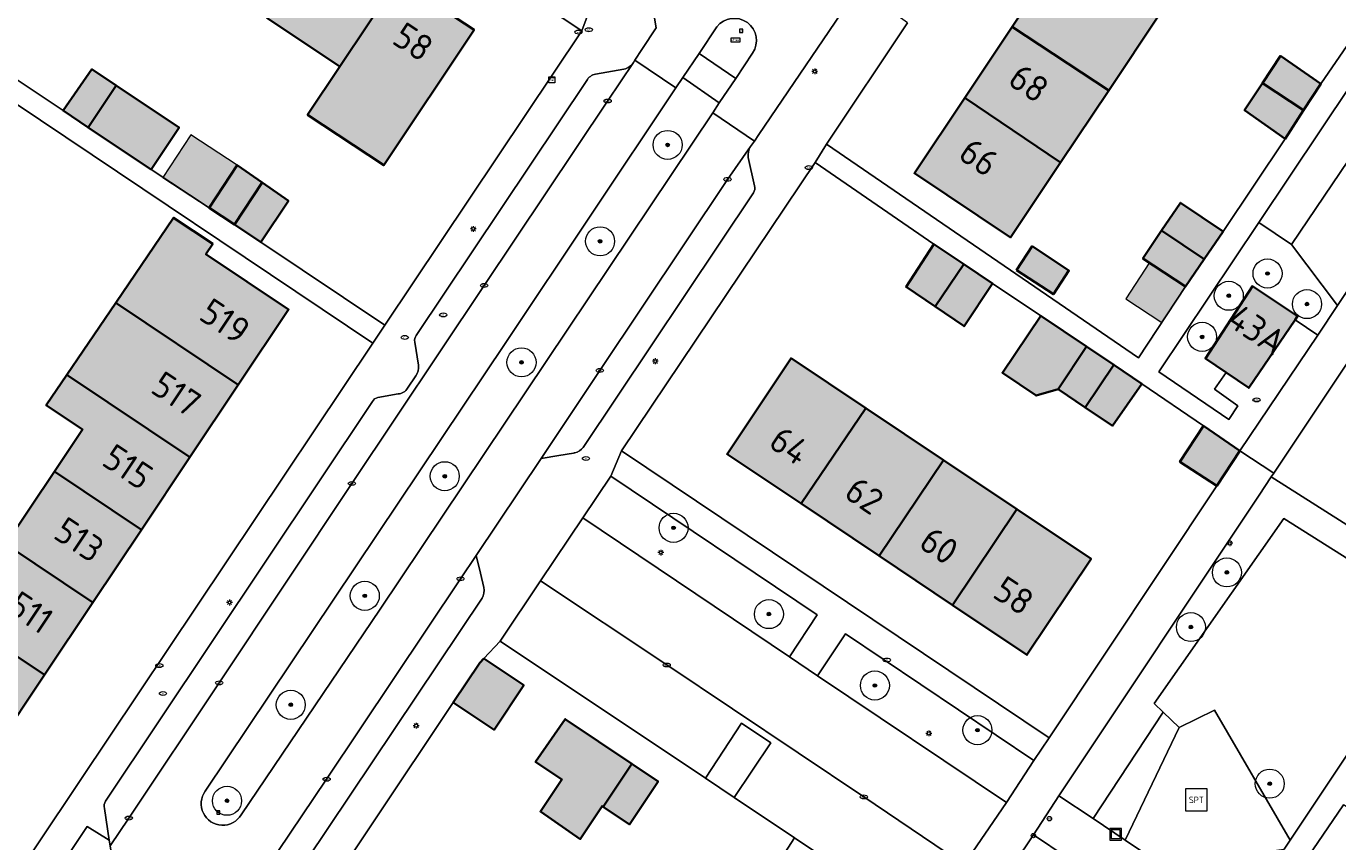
# Model space of a CAD drawing. Header units: metres. Extents: x 125349 to 128236, y 501602 to 503797.
# Tile 458 of 656: x 126887 to 126978, y 502584 to 502640. Entities that reach past the tile are written whole.
import ezdxf
from ezdxf.enums import TextEntityAlignment as Align

# ---------------------------------------------------------------- set-up
doc = ezdxf.new("R2010")
doc.units = ezdxf.units.M
doc.layers.get('0').update_dxf_attribs({"linetype": 'CONTINUOUS'})
for name, color, linetype, lineweight in [('B-WE-GR-BEPLANTING_CULTUUR_BODEMBEDEKKER-GV', 90, 'CONTINUOUS', 18), ('B-WE-GR-BEPLANTING_CULTUUR_HEESTERS-GV', 90, 'CONTINUOUS', 18), ('B-WE-GR-BOOM-S-500', 90, 'CONTINUOUS', 18), ('B-WE-GR-GROENVOORZIENING-GV', 80, 'CONTINUOUS', 18), ('B-WE-IE-MEUBILAIR-S', 7, 'CONTINUOUS', 18), ('B-WE-IE-MEUBILAIR_WEGMEUBILAIR-S', 7, 'CONTINUOUS', 18), ('B-WE-IE-MEUBILAIR_WEGMEUBILAIR_AFVALBAK-S', 7, 'CONTINUOUS', 18), ('B-WE-OG-BEBOUWING-GV', 7, 'CONTINUOUS', 35), ('B-WE-OG-BEBOUWING-T18', 10, 'CONTINUOUS', 18), ('B-WE-OG-BEBOUWING_OVERBOUWING-GV', 7, 'CONTINUOUS', 18), ('B-WE-OG-TERREIN_BEGROEID-GV', 7, 'CONTINUOUS', 18), ('B-WE-OG-TERREIN_ERF-GV', 7, 'CONTINUOUS', 18), ('B-WE-VH-GESLOTENVERHARDING_KUNSTSTOF-GV', 10, 'CONTINUOUS', 18), ('B-WE-VH-OPENVERHARDING-GV', 90, 'CONTINUOUS', 18), ('B-WE-VH-OPENVERHARDING_BETONSTRAATSTEEN-GV', 90, 'CONTINUOUS', 18)]:
    doc.layers.add(name, color=color, linetype=linetype, lineweight=lineweight)
doc.layers.add('B-WE-OG-BEBOUWING-V', color=7, linetype='CONTINUOUS', lineweight=18, true_color=0xcc646e)
doc.layers.add('B-WE-OG-BEBOUWING_OVERBOUWING-V', color=7, linetype='CONTINUOUS', lineweight=18, true_color=0xcc646e)
doc.styles.add('NLCS-ISO', font='NLCS-ISO.ttf')
doc.styles.add('NLCS-ISO-M1000-T18', font='NLCS-ISO.ttf', dxfattribs={"height": 1.8})

# ---------------------------------------------------------------- blocks, each defined once
blk = doc.blocks.new('SIE-WEG_AFVALBAK-SO')
at = {"color": 0, "linetype": 'ByBlock', "lineweight": 18}
for points in [[(-2, -2), (2, -2), (2, 2), (-2, 2)], [(-1.5, -1.5), (1.5, -1.5), (1.5, 1.5), (-1.5, 1.5)]]:
    blk.add_lwpolyline(points, close=True, dxfattribs=at)
blk = doc.blocks.new('SIE-MEUBILAIR_BORD_VERKEER-SO')
blk.add_lwpolyline([(-0.5625, -0.5625), (0.5625, -0.5625), (0.5625, 0.5625), (-0.5625, 0.5625)], close=True)
at = {"style": 'NLCS-ISO'}
blk.add_text('vb', height=0.75, dxfattribs=at).set_placement((0, 0), align=Align.MIDDLE_CENTER)
blk = doc.blocks.new('SIE-MEUBILAIR_BORD_STRAATNAAM-SO')
blk.add_lwpolyline([(-1.62, -0.62), (1.62, -0.62), (1.62, 0.62), (-1.62, 0.62)], close=True)
at = {"style": 'NLCS-ISO'}
blk.add_text('straat', height=0.75, dxfattribs=at).set_placement((0, 0.08), align=Align.MIDDLE_CENTER)
blk = doc.blocks.new('SIE-MEUBILAIR_KAST_CAI-SO')
for points in [[(-1, 1), (1, 1), (1, 0.84), (-1, 0.84)], [(-1, 0.76), (1, 0.76), (1, -1), (-1, -1)]]:
    blk.add_lwpolyline(points, close=True)
at = {"style": 'NLCS-ISO'}
blk.add_text('cai', height=0.75, dxfattribs=at).set_placement((0, 0), align=Align.MIDDLE_CENTER)
blk = doc.blocks.new('SIE-MEUBILAIR_PAAL_LICHTMAST-SO')
for points in [[(-0.62, 0), (-1, 0)], [(-0.71, 0.71), (-0.44, 0.44)], [(0, 1), (0, 0.62)], [(0.44, 0.44), (0.71, 0.71)], [(1, 0), (0.62, 0)], [(-0.71, -0.71), (-0.44, -0.44)], [(0, -0.62), (0, -1)], [(0.44, -0.44), (0.71, -0.71)]]:
    blk.add_lwpolyline(points)
blk.add_circle((0, 0), 0.5)
blk = doc.blocks.new('SIE-MEUBILAIR_PAAL_AFSLUITPAAL-SO')
blk.add_circle((0, 0), 0.75)
at = {"style": 'NLCS-ISO'}
blk.add_text('af', height=0.75, dxfattribs=at).set_placement((0, 0.05), align=Align.MIDDLE_CENTER)
blk = doc.blocks.new('SIE-MEUBILAIR_PUT_KOLK-SO')
blk.add_ellipse((0, 0), major_axis=(1.25, 0), ratio=0.54)
at = {"style": 'NLCS-ISO'}
blk.add_text('klk', height=0.75, dxfattribs=at).set_placement((0.03, 0), align=Align.MIDDLE_CENTER)
blk = doc.blocks.new('SIE-MEUBILAIR_PUT_WATERLEIDINGPUT-SO')
blk.add_ellipse((0, 0), major_axis=(1.25, 0), ratio=0.54)
at = {"style": 'NLCS-ISO'}
blk.add_text('wl', height=0.75, dxfattribs=at).set_placement((-0.14, 0), align=Align.MIDDLE_CENTER)
blk = doc.blocks.new('SIE-MEUBILAIR_PUT_BRANDKRAAN-SO')
blk.add_ellipse((0, 0), major_axis=(1.25, 0), ratio=0.54)
at = {"style": 'NLCS-ISO'}
blk.add_text('bk', height=0.75, dxfattribs=at).set_placement((0.03, 0), align=Align.MIDDLE_CENTER)
blk = doc.blocks.new('SIE-MEUBILAIR_PUT_RIOOLPUT-SO')
blk.add_ellipse((0, 0), major_axis=(1.25, 0), ratio=0.54)
at = {"style": 'NLCS-ISO'}
blk.add_text('ri', height=0.75, dxfattribs=at).set_placement((-0.04, 0.07), align=Align.MIDDLE_CENTER)
blk = doc.blocks.new('SIE-WEG_SPEELTOESTEL-SO')
at = {"flags": 128}
blk.add_lwpolyline([(-3.75, -3.75), (3.75, -3.75), (3.75, 3.75), (-3.75, 3.75)], close=True, dxfattribs=at)
at = {"style": 'NLCS-ISO'}
blk.add_text('SPT', height=2.25, dxfattribs=at).set_placement((0, 0), align=Align.MIDDLE_CENTER)
blk = doc.blocks.new('SGR-BOOM_01-SO')
at = {"linetype": 'ByBlock', "lineweight": 18}
h = blk.add_hatch(color=0, dxfattribs=at)
h.dxf.hatch_style = 1
edge = h.paths.add_edge_path()
edge.add_arc((0, 0), 0.25, 0, 360)
at = {"color": 0, "linetype": 'ByBlock', "lineweight": 18}
for radius in [2, 0.25]:
    blk.add_circle((0, 0), radius, dxfattribs=at)

msp = doc.modelspace()

# ---------------------------------------------------------------- hatches: boundary and pattern name
at = {"layer": 'B-WE-OG-BEBOUWING-V'}
for points in [[(126907.852, 502646.401), (126903.852, 502640.409), (126908.856, 502637.095), (126912.855, 502643.084)], [(126961.786, 502635.437), (126965.261, 502640.634), (126958.623, 502645.012), (126955.148, 502639.815)], [(126912.855, 502643.084), (126908.856, 502637.095), (126906.635, 502633.768), (126911.877, 502630.296), (126918.095, 502639.61)], [(126951.876, 502634.921), (126958.472, 502630.481), (126961.786, 502635.437), (126955.148, 502639.815)], [(126976.398, 502635.902), (126973.606, 502637.813), (126972.373, 502635.944), (126975.208, 502634.074)], [(126891.536, 502632.897), (126893.457, 502635.773), (126891.782, 502636.892), (126889.812, 502634.057)], [(126895.862, 502630.004), (126897.783, 502632.89), (126895.266, 502634.565), (126893.457, 502635.773), (126891.536, 502632.897), (126893.345, 502631.679)], [(126973.931, 502632.113), (126975.208, 502634.074), (126972.373, 502635.944), (126971.14, 502634.074)], [(126951.876, 502634.921), (126948.413, 502629.742), (126955.025, 502625.326), (126958.472, 502630.481)], [(126901.59, 502626.211), (126903.515, 502629.095), (126901.776, 502630.305), (126899.863, 502627.364)], [(126901.59, 502626.211), (126903.403, 502625.001), (126905.315, 502627.842), (126903.515, 502629.095)], [(126968.355, 502623.829), (126969.657, 502625.739), (126966.721, 502627.711), (126965.432, 502625.796)], [(126893.42, 502620.82), (126901.856, 502615.178), (126905.329, 502620.375), (126899.631, 502624.169), (126900.101, 502624.875), (126897.398, 502626.681)], [(126968.355, 502623.829), (126965.432, 502625.796), (126964.143, 502623.881), (126967.08, 502621.958)], [(126949.751, 502624.864), (126947.838, 502621.923), (126949.832, 502620.566), (126951.814, 502623.477)], [(126955.44, 502623.075), (126957.981, 502621.417), (126959.05, 502623.055), (126956.509, 502624.714)], [(126953.789, 502622.149), (126951.814, 502623.477), (126949.832, 502620.566), (126951.826, 502619.208)], [(126969.88, 502616.026), (126971.43, 502614.975), (126974.623, 502619.663), (126974.791, 502619.91), (126971.68, 502621.973), (126968.445, 502616.999)], [(126898.525, 502610.194), (126901.856, 502615.178), (126893.42, 502620.82), (126890.053, 502615.859)], [(126958.307, 502614.883), (126960.27, 502617.824), (126957.106, 502619.935), (126954.47, 502616.015), (126956.789, 502614.444)], [(126962.146, 502616.554), (126960.27, 502617.824), (126958.307, 502614.883), (126960.177, 502613.626)], [(126940.603, 502607.009), (126945.069, 502613.57), (126939.925, 502617.011), (126935.509, 502610.417)], [(126962.146, 502616.554), (126960.177, 502613.626), (126962.046, 502612.369), (126964.058, 502615.26)], [(126889.204, 502609.214), (126895.193, 502605.209), (126898.525, 502610.194), (126890.053, 502615.859), (126888.643, 502613.781), (126891.14, 502612.111)], [(126950.419, 502609.99), (126945.069, 502613.57), (126940.603, 502607.009), (126945.99, 502603.405)], [(126969.221, 502608.237), (126970.821, 502610.645), (126968.312, 502612.357), (126966.696, 502609.895)], [(126891.855, 502600.215), (126895.193, 502605.209), (126889.204, 502609.214), (126885.866, 502604.22)], [(126951.035, 502600.029), (126955.463, 502606.616), (126950.419, 502609.99), (126945.99, 502603.405)], [(126951.035, 502600.029), (126956.154, 502596.604), (126960.57, 502603.199), (126955.463, 502606.616)], [(126891.855, 502600.215), (126885.866, 502604.22), (126882.529, 502599.227), (126888.518, 502595.222)], [(126885.18, 502590.228), (126888.518, 502595.222), (126882.529, 502599.227), (126879.192, 502594.233)], [(126916.666, 502593.322), (126919.472, 502591.45), (126921.516, 502594.515), (126918.768, 502596.349), (126918.5, 502596.065)], [(126926.983, 502586.145), (126928.946, 502589.103), (126924.37, 502592.188), (126922.324, 502589.238), (126924.137, 502588.034), (126922.664, 502585.815), (126925.406, 502583.922), (126926.913, 502586.192)], [(126926.983, 502586.145), (126928.8, 502584.939), (126930.763, 502587.897), (126928.946, 502589.103)]]:
    msp.add_hatch(color=256, dxfattribs=at).paths.add_polyline_path(points)
at = {"layer": 'B-WE-OG-BEBOUWING_OVERBOUWING-V'}
for points in [[(126901.776, 502630.305), (126898.586, 502632.38), (126896.673, 502629.439), (126899.863, 502627.364)], [(126967.08, 502621.958), (126964.585, 502623.591), (126962.961, 502621.111), (126965.452, 502619.48)]]:
    msp.add_hatch(color=256, dxfattribs=at).paths.add_polyline_path(points)

# ---------------------------------------------------------------- linework, layer by layer
at = {"layer": 'B-WE-GR-BEPLANTING_CULTUUR_BODEMBEDEKKER-GV', "flags": 128}
for points in [[(126939.811, 502596.462), (126941.726, 502599.367), (126927.516, 502608.907), (126925.591, 502606.042)], [(126941.734, 502595.155), (126954.744, 502586.452), (126956.633, 502589.338), (126943.664, 502598.052)]]:
    msp.add_lwpolyline(points, close=True, dxfattribs=at)
msp.add_lwpolyline([(126893.629, 502579.498), (126893.031, 502583.457), (126892.973, 502583.843), (126891.467, 502584.786), (126887.725, 502579.188), (126891.877, 502576.403), (126892.503, 502577.359)], dxfattribs=at)
at = {"layer": 'B-WE-GR-BEPLANTING_CULTUUR_HEESTERS-GV', "flags": 128}
for points in [[(126974.376, 502624.846), (126982.231, 502636.435), (126989.349, 502646.935), (126986.971, 502648.553), (126972.12, 502626.359)], [(126976.193, 502618.608), (126977.545, 502620.637), (126974.376, 502624.846), (126972.12, 502626.359), (126965.238, 502616.073), (126970.065, 502612.787), (126970.671, 502613.731), (126969.08, 502614.893), (126969.88, 502616.026), (126968.445, 502616.999), (126971.68, 502621.973), (126974.791, 502619.91), (126974.623, 502619.663)], [(126984.532, 502599.253), (126987.666, 502597.231), (126988.852, 502599.005), (126986.526, 502600.526), (126986.403, 502600.351), (126972.977, 502608.843), (126972.15, 502607.602), (126958.359, 502586.912), (126960.712, 502585.333), (126965.537, 502592.654), (126964.916, 502593.247), (126973.854, 502605.993)], [(126962.926, 502583.847), (126966.648, 502591.594), (126965.537, 502592.654), (126960.712, 502585.333)], [(126976.544, 502580.515), (126979.649, 502585.204), (126977.953, 502586.284), (126974.818, 502581.665)], [(126956.608, 502584.22), (126951.34, 502576.353), (126957.783, 502572.027), (126958.571, 502573.202), (126959.584, 502574.712), (126955.495, 502577.359), (126958.933, 502582.648)]]:
    msp.add_lwpolyline(points, close=True, dxfattribs=at)
for points in [[(126934.526, 502633.908), (126934.973, 502634.575), (126932.467, 502636.329), (126931.988, 502635.612), (126920.285, 502618.084)], [(126902.067, 502585.604), (126911.636, 502599.75), (126934.526, 502633.908)], [(126920.285, 502618.084), (126899.59, 502587.23)]]:
    msp.add_lwpolyline(points, dxfattribs=at)
at = {"layer": 'B-WE-GR-BEPLANTING_CULTUUR_HEESTERS-GV'}
msp.add_lwpolyline([(126899.59, 502587.23, 1.046336), (126902.067, 502585.604)], format="xyb", dxfattribs=at)
at = {"layer": 'B-WE-GR-GROENVOORZIENING-GV'}
msp.add_lwpolyline([(126937.272, 502638.014, 0.961582), (126934.811, 502639.826)], format="xyb", dxfattribs=at)
at = {"layer": 'B-WE-GR-GROENVOORZIENING-GV', "flags": 128}
for points in [[(126934.811, 502639.826), (126933.59, 502637.981), (126936.106, 502636.27)], [(126936.106, 502636.27), (126937.272, 502638.014)]]:
    msp.add_lwpolyline(points, dxfattribs=at)
at = {"layer": 'B-WE-OG-BEBOUWING-GV', "flags": 128}
for points in [[(126907.852, 502646.401), (126903.852, 502640.409), (126908.856, 502637.095), (126912.855, 502643.084)], [(126961.786, 502635.437), (126965.261, 502640.634), (126958.623, 502645.012), (126955.148, 502639.815)], [(126912.855, 502643.084), (126908.856, 502637.095), (126906.635, 502633.768), (126911.877, 502630.296), (126918.095, 502639.61)], [(126951.876, 502634.921), (126958.472, 502630.481), (126961.786, 502635.437), (126955.148, 502639.815)], [(126976.398, 502635.902), (126973.606, 502637.813), (126972.373, 502635.944), (126975.208, 502634.074)], [(126891.536, 502632.897), (126893.457, 502635.773), (126891.782, 502636.892), (126889.812, 502634.057)], [(126895.862, 502630.004), (126897.783, 502632.89), (126895.266, 502634.565), (126893.457, 502635.773), (126891.536, 502632.897), (126893.345, 502631.679)], [(126973.931, 502632.113), (126975.208, 502634.074), (126972.373, 502635.944), (126971.14, 502634.074)], [(126951.876, 502634.921), (126948.413, 502629.742), (126955.025, 502625.326), (126958.472, 502630.481)], [(126901.59, 502626.211), (126903.515, 502629.095), (126901.776, 502630.305), (126899.863, 502627.364)], [(126901.59, 502626.211), (126903.403, 502625.001), (126905.315, 502627.842), (126903.515, 502629.095)], [(126968.355, 502623.829), (126969.657, 502625.739), (126966.721, 502627.711), (126965.432, 502625.796)], [(126893.42, 502620.82), (126901.856, 502615.178), (126905.329, 502620.375), (126899.631, 502624.169), (126900.101, 502624.875), (126897.398, 502626.681)], [(126968.355, 502623.829), (126965.432, 502625.796), (126964.143, 502623.881), (126967.08, 502621.958)], [(126949.751, 502624.864), (126947.838, 502621.923), (126949.832, 502620.566), (126951.814, 502623.477)], [(126955.44, 502623.075), (126957.981, 502621.417), (126959.05, 502623.055), (126956.509, 502624.714)], [(126953.789, 502622.149), (126951.814, 502623.477), (126949.832, 502620.566), (126951.826, 502619.208)], [(126969.88, 502616.026), (126971.43, 502614.975), (126974.623, 502619.663), (126974.791, 502619.91), (126971.68, 502621.973), (126968.445, 502616.999)], [(126898.525, 502610.194), (126901.856, 502615.178), (126893.42, 502620.82), (126890.053, 502615.859)], [(126958.307, 502614.883), (126960.27, 502617.824), (126957.106, 502619.935), (126954.47, 502616.015), (126956.789, 502614.444)], [(126962.146, 502616.554), (126960.27, 502617.824), (126958.307, 502614.883), (126960.177, 502613.626)], [(126940.603, 502607.009), (126945.069, 502613.57), (126939.925, 502617.011), (126935.509, 502610.417)], [(126962.146, 502616.554), (126960.177, 502613.626), (126962.046, 502612.369), (126964.058, 502615.26)], [(126889.204, 502609.214), (126895.193, 502605.209), (126898.525, 502610.194), (126890.053, 502615.859), (126888.643, 502613.781), (126891.14, 502612.111)], [(126950.419, 502609.99), (126945.069, 502613.57), (126940.603, 502607.009), (126945.99, 502603.405)], [(126969.221, 502608.237), (126970.821, 502610.645), (126968.312, 502612.357), (126966.696, 502609.895)], [(126891.855, 502600.215), (126895.193, 502605.209), (126889.204, 502609.214), (126885.866, 502604.22)], [(126951.035, 502600.029), (126955.463, 502606.616), (126950.419, 502609.99), (126945.99, 502603.405)], [(126951.035, 502600.029), (126956.154, 502596.604), (126960.57, 502603.199), (126955.463, 502606.616)], [(126891.855, 502600.215), (126885.866, 502604.22), (126882.529, 502599.227), (126888.518, 502595.222)], [(126885.18, 502590.228), (126888.518, 502595.222), (126882.529, 502599.227), (126879.192, 502594.233)], [(126916.666, 502593.322), (126919.472, 502591.45), (126921.516, 502594.515), (126918.768, 502596.349), (126918.5, 502596.065)], [(126926.983, 502586.145), (126928.946, 502589.103), (126924.37, 502592.188), (126922.324, 502589.238), (126924.137, 502588.034), (126922.664, 502585.815), (126925.406, 502583.922), (126926.913, 502586.192)], [(126926.983, 502586.145), (126928.8, 502584.939), (126930.763, 502587.897), (126928.946, 502589.103)]]:
    msp.add_lwpolyline(points, close=True, dxfattribs=at)
at = {"layer": 'B-WE-OG-BEBOUWING_OVERBOUWING-GV', "flags": 128}
for points in [[(126901.776, 502630.305), (126898.586, 502632.38), (126896.673, 502629.439), (126899.863, 502627.364)], [(126967.08, 502621.958), (126964.585, 502623.591), (126962.961, 502621.111), (126965.452, 502619.48)]]:
    msp.add_lwpolyline(points, close=True, dxfattribs=at)
at = {"layer": 'B-WE-OG-TERREIN_BEGROEID-GV', "flags": 128}
for points in [[(126993.29, 502644.254), (126989.349, 502646.935), (126982.231, 502636.435), (126974.376, 502624.846), (126977.545, 502620.637)], [(126966.648, 502591.594), (126969.078, 502592.786), (126974.271, 502583.845), (126984.532, 502599.253), (126973.854, 502605.993), (126964.916, 502593.247), (126965.537, 502592.654)]]:
    msp.add_lwpolyline(points, close=True, dxfattribs=at)
at = {"layer": 'B-WE-OG-TERREIN_ERF-GV', "flags": 128}
for points in [[(126883.441, 502638.273), (126889.812, 502634.057), (126891.782, 502636.892), (126893.457, 502635.773), (126895.266, 502634.565), (126897.783, 502632.89), (126895.862, 502630.004), (126899.863, 502627.364), (126901.776, 502630.305), (126903.515, 502629.095), (126905.315, 502627.842), (126903.403, 502625.001), (126911.947, 502619.281), (126925.514, 502639.547), (126886.93, 502665.035)], [(126886.84, 502658.215), (126887.817, 502659.683), (126892.91, 502656.306), (126897.717, 502653.12), (126902.792, 502649.755), (126907.852, 502646.401), (126912.855, 502643.084), (126918.095, 502639.61), (126911.877, 502630.296), (126906.635, 502633.768), (126908.856, 502637.095), (126903.852, 502640.409), (126898.79, 502643.762), (126893.714, 502647.124), (126888.906, 502650.309), (126887.35, 502647.977), (126882.304, 502651.32)], [(126965.261, 502640.634), (126961.786, 502635.437), (126958.472, 502630.481), (126955.025, 502625.326), (126948.413, 502629.742), (126951.876, 502634.921), (126955.148, 502639.815), (126958.623, 502645.012)], [(126947.926, 502640.09), (126942.35, 502631.744), (126963.845, 502617.034), (126967.08, 502621.958), (126964.143, 502623.881), (126965.432, 502625.796), (126966.721, 502627.711), (126969.657, 502625.739), (126973.931, 502632.113), (126971.14, 502634.074), (126972.373, 502635.944), (126973.606, 502637.813), (126976.398, 502635.902), (126980.775, 502642.282)], [(126886.495, 502634.565), (126911.118, 502618.042), (126911.947, 502619.281), (126903.403, 502625.001), (126901.59, 502626.211), (126899.863, 502627.364), (126895.862, 502630.004), (126893.345, 502631.679), (126891.536, 502632.897), (126889.812, 502634.057), (126883.441, 502638.273)], [(126879.063, 502570.181), (126890.978, 502587.957), (126911.118, 502618.042), (126886.495, 502634.565)], [(126987.424, 502630.51), (126973.146, 502609.095), (126972.977, 502608.843), (126986.403, 502600.351)], [(126885.866, 502604.22), (126889.204, 502609.214), (126891.14, 502612.111), (126888.643, 502613.781), (126890.053, 502615.859), (126893.42, 502620.82), (126897.398, 502626.681), (126900.101, 502624.875), (126899.631, 502624.169), (126905.329, 502620.375), (126901.856, 502615.178), (126898.525, 502610.194), (126895.193, 502605.209), (126891.855, 502600.215), (126888.518, 502595.222), (126885.18, 502590.228)], [(126939.077, 502582.345), (126940.162, 502584.004), (126935.998, 502586.786), (126934.017, 502588.116), (126919.888, 502597.535), (126918.768, 502596.349), (126921.516, 502594.515), (126919.472, 502591.45), (126916.666, 502593.322), (126900.385, 502568.963)]]:
    msp.add_lwpolyline(points, dxfattribs=at)
for points in [[(126958.307, 502614.883), (126956.789, 502614.444), (126954.47, 502616.015), (126957.106, 502619.935), (126953.789, 502622.149), (126951.826, 502619.208), (126949.832, 502620.566), (126947.838, 502621.923), (126949.751, 502624.864), (126941.576, 502630.482), (126928.247, 502610.651), (126957.691, 502590.884), (126969.221, 502608.237), (126966.696, 502609.895), (126968.312, 502612.357), (126964.058, 502615.26), (126962.046, 502612.369), (126960.177, 502613.626)], [(126955.44, 502623.075), (126956.509, 502624.714), (126959.05, 502623.055), (126957.981, 502621.417)], [(126945.069, 502613.57), (126950.419, 502609.99), (126955.463, 502606.616), (126960.57, 502603.199), (126956.154, 502596.604), (126951.035, 502600.029), (126945.99, 502603.405), (126940.603, 502607.009), (126935.509, 502610.417), (126939.925, 502617.011)], [(126926.983, 502586.145), (126926.913, 502586.192), (126925.406, 502583.922), (126922.664, 502585.815), (126924.137, 502588.034), (126922.324, 502589.238), (126924.37, 502592.188), (126928.946, 502589.103), (126930.763, 502587.897), (126928.8, 502584.939)], [(126940.931, 502581.109), (126944.334, 502578.845), (126945.403, 502580.502), (126940.162, 502584.004), (126939.077, 502582.345)]]:
    msp.add_lwpolyline(points, close=True, dxfattribs=at)
at = {"layer": 'B-WE-VH-GESLOTENVERHARDING_KUNSTSTOF-GV', "flags": 128}
msp.add_lwpolyline([(126974.271, 502583.845), (126969.078, 502592.786), (126966.648, 502591.594), (126962.926, 502583.847), (126965.453, 502582.151), (126973.869, 502583.242)], close=True, dxfattribs=at)
at = {"layer": 'B-WE-VH-OPENVERHARDING-GV', "flags": 128}
for points in [[(126980.775, 502642.282), (126976.398, 502635.902), (126975.208, 502634.074), (126973.931, 502632.113), (126969.657, 502625.739), (126968.355, 502623.829), (126967.08, 502621.958), (126963.845, 502617.034), (126942.35, 502631.744), (126941.576, 502630.482), (126949.751, 502624.864), (126951.814, 502623.477), (126953.789, 502622.149), (126957.106, 502619.935), (126960.27, 502617.824), (126962.146, 502616.554), (126964.058, 502615.26), (126968.312, 502612.357), (126970.821, 502610.645), (126976.193, 502618.608), (126974.623, 502619.663), (126971.43, 502614.975), (126969.88, 502616.026), (126969.08, 502614.893), (126970.671, 502613.731), (126970.065, 502612.787), (126965.238, 502616.073), (126972.12, 502626.359), (126986.971, 502648.553)], [(126929.069, 502637.358), (126929.167, 502637.511), (126929.649, 502638.258), (126930.62, 502639.753), (126929.462, 502646.564), (126926.448, 502642.076), (126925.514, 502639.547), (126911.947, 502619.281), (126911.118, 502618.042), (126890.978, 502587.957), (126879.063, 502570.181), (126869.501, 502555.903), (126868.643, 502554.621), (126854.384, 502533.329), (126855.945, 502531.645)], [(126922.674, 502601.691), (126925.591, 502606.042), (126927.516, 502608.907), (126928.247, 502610.651), (126941.576, 502630.482), (126942.35, 502631.744), (126947.926, 502640.09), (126944.562, 502642.526), (126937.704, 502632.397), (126937.39, 502631.956), (126937.118, 502631.574)], [(126899.59, 502587.23), (126920.285, 502618.084), (126931.988, 502635.612), (126929.167, 502637.511), (126929.069, 502637.358), (126927.292, 502634.712), (126918.794, 502622.022), (126909.687, 502608.395), (126900.542, 502594.675), (126894.317, 502585.373)], [(126926.454, 502636.556), (126928.412, 502636.907)], [(126914.117, 502618.579), (126925.847, 502636.119)], [(126937.118, 502631.574), (126937.39, 502631.956), (126934.526, 502633.908), (126911.636, 502599.75)], [(126899.628, 502576.994), (126900.626, 502577.168), (126902.093, 502579.356), (126907.946, 502588.047), (126917.164, 502601.833), (126918.24, 502603.443), (126922.703, 502610.118), (126926.75, 502616.171), (126935.539, 502629.322), (126937.118, 502631.574)], [(126936.963, 502630.827), (126937.408, 502628.875)], [(126937.33, 502628.394), (126925.599, 502610.876)], [(126914.264, 502616.534), (126914.011, 502618.128)], [(126913.517, 502614.962), (126914.087, 502615.792)], [(126892.721, 502586.535), (126911.104, 502614.031)], [(126911.458, 502614.306), (126912.861, 502614.557)], [(126924.932, 502610.49), (126923.926, 502610.322), (126922.703, 502610.118), (126918.24, 502603.443)], [(126951.34, 502576.353), (126956.608, 502584.22), (126958.359, 502586.912), (126972.15, 502607.602), (126972.977, 502608.843), (126973.146, 502609.095), (126970.821, 502610.645), (126969.221, 502608.237), (126957.691, 502590.884), (126956.633, 502589.338), (126954.744, 502586.452), (126951.813, 502582.158)], [(126918.24, 502603.443), (126918.53, 502602.222), (126918.764, 502601.235)], [(126902.912, 502577.566), (126900.951, 502577.224), (126902.742, 502576.114), (126898.759, 502570.12), (126897.326, 502567.624), (126895.645, 502568.599), (126896.546, 502565.85), (126898.184, 502564.87), (126899.119, 502566.604), (126899.135, 502566.635), (126900.385, 502568.963), (126916.666, 502593.322), (126918.5, 502596.065), (126918.768, 502596.349), (126919.888, 502597.535), (126922.674, 502601.691)], [(126918.648, 502600.497), (126903.558, 502577.982)], [(126911.636, 502599.75), (126902.067, 502585.604)], [(126892.973, 502583.843), (126892.641, 502586.04)], [(126894.317, 502585.373), (126893.031, 502583.457), (126893.629, 502579.498)], [(126871.344, 502554.634), (126874.434, 502559.306), (126880.386, 502568.185), (126884.228, 502565.61), (126885.119, 502566.92), (126881.268, 502569.422), (126884.021, 502573.593), (126887.862, 502570.998), (126888.521, 502571.985), (126884.701, 502574.572), (126887.39, 502578.635), (126891.592, 502575.976), (126891.877, 502576.403), (126887.725, 502579.188), (126891.467, 502584.786), (126892.973, 502583.843)]]:
    msp.add_lwpolyline(points, dxfattribs=at)
at = {"layer": 'B-WE-VH-OPENVERHARDING-GV'}
for points in [[(126928.412, 502636.907, 0.187617), (126929.069, 502637.358)], [(126925.847, 502636.119, -0.235623), (126926.454, 502636.556)], [(126937.118, 502631.574, 0.167087), (126936.963, 502630.827)], [(126937.408, 502628.875, -0.183192), (126937.33, 502628.394)], [(126914.011, 502618.128, -0.221481), (126914.117, 502618.579)], [(126914.087, 502615.792, 0.200948), (126914.264, 502616.534)], [(126912.861, 502614.557, 0.253823), (126913.517, 502614.962)], [(126911.104, 502614.031, -0.23381), (126911.458, 502614.306)], [(126925.035, 502610.507, -0.029914), (126924.932, 502610.49)], [(126925.599, 502610.876, -0.183121), (126925.035, 502610.507)], [(126918.764, 502601.235, -0.19499), (126918.648, 502600.497)], [(126902.067, 502585.604, -1.046336), (126899.59, 502587.23)], [(126892.641, 502586.04, -0.210162), (126892.721, 502586.535)]]:
    msp.add_lwpolyline(points, format="xyb", dxfattribs=at)
at = {"layer": 'B-WE-VH-OPENVERHARDING-GV', "flags": 128}
for points in [[(126934.973, 502634.575), (126936.106, 502636.27), (126933.59, 502637.981), (126932.467, 502636.329)], [(126935.998, 502586.786), (126938.528, 502590.559), (126936.513, 502591.902), (126934.017, 502588.116)]]:
    msp.add_lwpolyline(points, close=True, dxfattribs=at)
at = {"layer": 'B-WE-VH-OPENVERHARDING_BETONSTRAATSTEEN-GV', "flags": 128}
for points in [[(126873.722, 502678.133), (126871.79, 502675.245), (126871.34, 502674.577), (126875.909, 502672.387), (126885.557, 502666.04), (126886.93, 502665.035), (126925.514, 502639.547), (126926.448, 502642.076), (126922.165, 502644.907), (126924.088, 502647.771)], [(126937.272, 502638.014), (126936.106, 502636.27), (126934.973, 502634.575), (126934.526, 502633.908), (126937.39, 502631.956), (126937.704, 502632.397), (126944.562, 502642.526), (126945.517, 502647.983), (126945.664, 502648.22), (126946.454, 502649.492), (126942.203, 502652.132), (126941.4, 502650.868)], [(126941.4, 502650.868), (126934.077, 502649.004), (126931.044, 502650.946), (126930.277, 502651.446), (126927.776, 502647.636), (126929.02, 502646.845), (126929.462, 502646.564), (126930.62, 502639.753), (126929.649, 502638.258), (126929.167, 502637.511), (126931.988, 502635.612), (126932.467, 502636.329), (126933.59, 502637.981)], [(126993.29, 502644.254), (126977.545, 502620.637), (126976.193, 502618.608), (126970.821, 502610.645), (126973.146, 502609.095), (126987.424, 502630.51)], [(126933.59, 502637.981), (126934.811, 502639.826)], [(126892.641, 502586.04), (126892.973, 502583.843), (126893.031, 502583.457), (126894.317, 502585.373), (126900.542, 502594.675), (126909.687, 502608.395), (126918.794, 502622.022), (126927.292, 502634.712), (126929.069, 502637.358)], [(126928.412, 502636.907), (126926.454, 502636.556)], [(126925.847, 502636.119), (126914.117, 502618.579)], [(126937.118, 502631.574), (126935.539, 502629.322), (126926.75, 502616.171), (126922.703, 502610.118), (126923.926, 502610.322), (126924.932, 502610.49)], [(126937.408, 502628.875), (126936.963, 502630.827)], [(126925.599, 502610.876), (126937.33, 502628.394)], [(126914.011, 502618.128), (126914.264, 502616.534)], [(126914.087, 502615.792), (126913.517, 502614.962)], [(126911.104, 502614.031), (126892.721, 502586.535)], [(126912.861, 502614.557), (126911.458, 502614.306)], [(126918.764, 502601.235), (126918.53, 502602.222), (126918.24, 502603.443), (126917.164, 502601.833), (126907.946, 502588.047), (126902.093, 502579.356), (126900.626, 502577.168), (126900.951, 502577.224)], [(126903.558, 502577.982), (126918.648, 502600.497)], [(126984.532, 502599.253), (126974.271, 502583.845), (126973.869, 502583.242)], [(126965.453, 502582.151), (126962.926, 502583.847), (126960.712, 502585.333), (126958.359, 502586.912), (126956.608, 502584.22), (126958.933, 502582.648)], [(126974.818, 502581.665), (126977.953, 502586.284)]]:
    msp.add_lwpolyline(points, dxfattribs=at)
at = {"layer": 'B-WE-VH-OPENVERHARDING_BETONSTRAATSTEEN-GV'}
for points in [[(126934.811, 502639.826, -0.961582), (126937.272, 502638.014)], [(126929.069, 502637.358, -0.187617), (126928.412, 502636.907)], [(126926.454, 502636.556, 0.235623), (126925.847, 502636.119)], [(126936.963, 502630.827, -0.167087), (126937.118, 502631.574)], [(126937.33, 502628.394, 0.183192), (126937.408, 502628.875)], [(126914.117, 502618.579, 0.221481), (126914.011, 502618.128)], [(126914.264, 502616.534, -0.200948), (126914.087, 502615.792)], [(126913.517, 502614.962, -0.253823), (126912.861, 502614.557)], [(126911.458, 502614.306, 0.23381), (126911.104, 502614.031)], [(126924.932, 502610.49, 0.029914), (126925.035, 502610.507)], [(126925.035, 502610.507, 0.183121), (126925.599, 502610.876)], [(126918.648, 502600.497, 0.19499), (126918.764, 502601.235)], [(126892.721, 502586.535, 0.210162), (126892.641, 502586.04)]]:
    msp.add_lwpolyline(points, format="xyb", dxfattribs=at)
at = {"layer": 'B-WE-VH-OPENVERHARDING_BETONSTRAATSTEEN-GV', "flags": 128}
for points in [[(126928.247, 502610.651), (126927.516, 502608.907), (126941.726, 502599.367), (126939.811, 502596.462), (126941.734, 502595.155), (126943.664, 502598.052), (126956.633, 502589.338), (126957.691, 502590.884)], [(126939.811, 502596.462), (126925.591, 502606.042), (126922.674, 502601.691), (126931.356, 502595.906), (126944.926, 502586.828), (126950.599, 502583.009), (126951.813, 502582.158), (126954.744, 502586.452), (126941.734, 502595.155)], [(126935.998, 502586.786), (126940.162, 502584.004), (126945.403, 502580.502), (126947.854, 502578.864), (126950.599, 502583.009), (126944.926, 502586.828), (126931.356, 502595.906), (126922.674, 502601.691), (126919.888, 502597.535), (126934.017, 502588.116), (126936.513, 502591.902), (126938.528, 502590.559)]]:
    msp.add_lwpolyline(points, close=True, dxfattribs=at)

# ---------------------------------------------------------------- block references
at = {"layer": 'B-WE-GR-BOOM-S-500', "xscale": 0.5, "yscale": 0.5, "zscale": 0.5}
for p in [(126931.422, 502631.691), (126926.771, 502625.058), (126972.722, 502622.842), (126970.056, 502621.31), (126975.439, 502620.737), (126968.217, 502618.483), (126921.361, 502616.729), (126916.075, 502608.895), (126931.831, 502605.342), (126969.926, 502602.275), (126910.57, 502600.664), (126938.396, 502599.407), (126967.449, 502598.515), (126945.692, 502594.495), (126905.473, 502593.166), (126952.75, 502591.421), (126972.873, 502587.737), (126901.087, 502586.562)]:
    msp.add_blockref('SGR-BOOM_01-SO', p, dxfattribs=at)
at = {"layer": 'B-WE-IE-MEUBILAIR-S', "xscale": 0.2, "yscale": 0.2, "zscale": 0.2}
for name, p in [('SIE-MEUBILAIR_PUT_WATERLEIDINGPUT-SO', (126925.284, 502639.456)), ('SIE-MEUBILAIR_PUT_WATERLEIDINGPUT-SO', (126925.994, 502639.615)), ('SIE-MEUBILAIR_BORD_STRAATNAAM-SO', (126936.099, 502638.906)), ('SIE-MEUBILAIR_BORD_VERKEER-SO', (126936.485, 502639.549)), ('SIE-MEUBILAIR_KAST_CAI-SO', (126923.453, 502636.17)), ('SIE-MEUBILAIR_PAAL_LICHTMAST-SO', (126941.548, 502636.75)), ('SIE-MEUBILAIR_PUT_KOLK-SO', (126927.292, 502634.712)), ('SIE-MEUBILAIR_PUT_BRANDKRAAN-SO', (126941.147, 502630.128)), ('SIE-MEUBILAIR_PUT_KOLK-SO', (126935.539, 502629.322)), ('SIE-MEUBILAIR_PAAL_LICHTMAST-SO', (126918.041, 502625.908)), ('SIE-MEUBILAIR_PUT_KOLK-SO', (126918.794, 502622.022)), ('SIE-MEUBILAIR_PUT_RIOOLPUT-SO', (126915.974, 502619.993)), ('SIE-MEUBILAIR_PUT_RIOOLPUT-SO', (126913.323, 502618.442)), ('SIE-MEUBILAIR_PAAL_LICHTMAST-SO', (126930.572, 502616.809)), ('SIE-MEUBILAIR_PUT_KOLK-SO', (126926.75, 502616.171)), ('SIE-MEUBILAIR_PUT_KOLK-SO', (126971.971, 502614.144)), ('SIE-MEUBILAIR_PUT_RIOOLPUT-SO', (126925.799, 502610.114)), ('SIE-MEUBILAIR_PUT_KOLK-SO', (126909.687, 502608.395)), ('SIE-MEUBILAIR_PAAL_LICHTMAST-SO', (126930.953, 502603.639)), ('SIE-MEUBILAIR_PAAL_LICHTMAST-SO', (126970.122, 502604.29)), ('SIE-MEUBILAIR_PUT_KOLK-SO', (126917.164, 502601.833)), ('SIE-MEUBILAIR_PAAL_LICHTMAST-SO', (126901.258, 502600.202)), ('SIE-MEUBILAIR_PUT_BRANDKRAAN-SO', (126896.425, 502595.863)), ('SIE-MEUBILAIR_PUT_KOLK-SO', (126931.356, 502595.906)), ('SIE-MEUBILAIR_PUT_RIOOLPUT-SO', (126946.516, 502596.246)), ('SIE-MEUBILAIR_PUT_KOLK-SO', (126900.542, 502594.675)), ('SIE-MEUBILAIR_PUT_RIOOLPUT-SO', (126896.677, 502593.943)), ('SIE-MEUBILAIR_PAAL_LICHTMAST-SO', (126914.104, 502591.73)), ('SIE-MEUBILAIR_PAAL_LICHTMAST-SO', (126949.403, 502591.201)), ('SIE-MEUBILAIR_PUT_KOLK-SO', (126907.946, 502588.047)), ('SIE-MEUBILAIR_PUT_KOLK-SO', (126944.926, 502586.828)), ('SIE-MEUBILAIR_BORD_VERKEER-SO', (126900.486, 502585.75)), ('SIE-MEUBILAIR_PUT_KOLK-SO', (126894.317, 502585.373)), ('SIE-MEUBILAIR_PAAL_AFSLUITPAAL-SO', (126957.71, 502585.331)), ('SIE-MEUBILAIR_PAAL_AFSLUITPAAL-SO', (126956.603, 502584.162))]:
    msp.add_blockref(name, p, dxfattribs=at)
at = {"layer": 'B-WE-IE-MEUBILAIR_WEGMEUBILAIR-S', "xscale": 0.2, "yscale": 0.2, "zscale": 0.2}
msp.add_blockref('SIE-WEG_SPEELTOESTEL-SO', (126967.82, 502586.626), dxfattribs=at)
at = {"layer": 'B-WE-IE-MEUBILAIR_WEGMEUBILAIR_AFVALBAK-S', "xscale": 0.2, "yscale": 0.2, "zscale": 0.2}
msp.add_blockref('SIE-WEG_AFVALBAK-SO', (126962.268, 502584.263), dxfattribs=at)

# ---------------------------------------------------------------- texts
at = {"layer": 'B-WE-OG-BEBOUWING-T18', "style": 'NLCS-ISO-M1000-T18'}
for s, rotation, p in [('58', 326.4, (126913.914, 502638.782)), ('68', 326, (126956.296, 502635.942)), ('66', 326, (126952.856, 502630.847)), ('519', 326.3, (126900.952, 502619.562)), ('43A', 326.1, (126971.995, 502618.978)), ('517', 326.3, (126897.606, 502614.551)), ('64', 326.2, (126939.821, 502611.005)), ('515', 326.2, (126894.259, 502609.539)), ('62', 326.2, (126944.967, 502607.562)), ('513', 326.3, (126890.913, 502604.528)), ('60', 326.2, (126950.113, 502604.118)), ('58', 326.2, (126955.259, 502600.674)), ('511', 326.3, (126887.567, 502599.516))]:
    msp.add_text(s, height=1.8, rotation=rotation, dxfattribs=at).set_placement(p, align=Align.MIDDLE)

doc.saveas('drawing.dxf')
